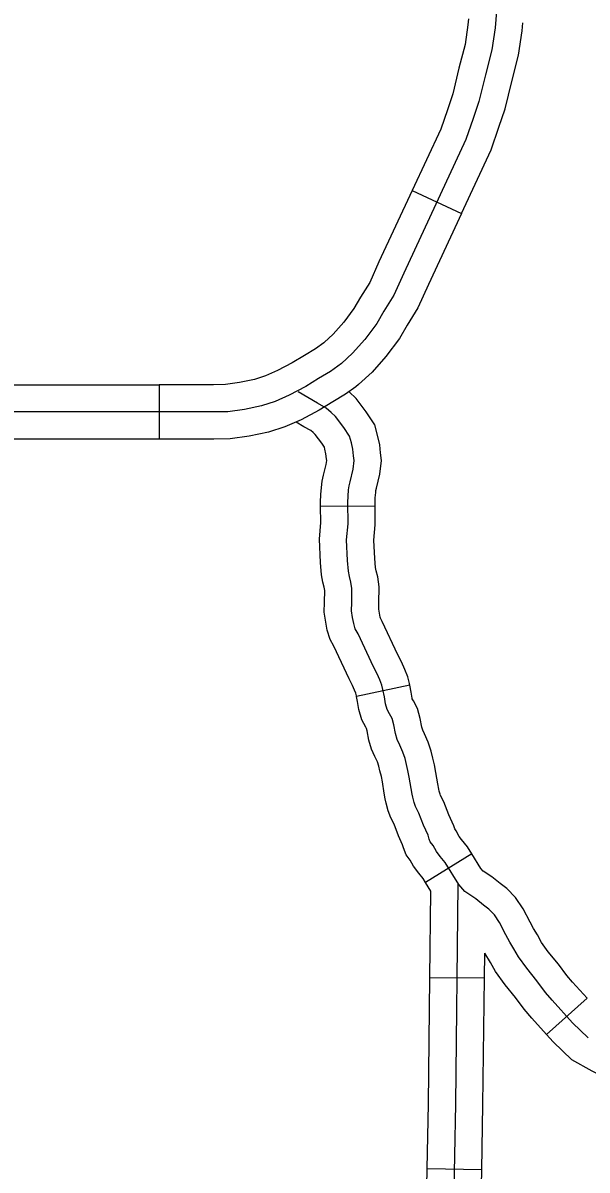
# Model space of a CAD drawing. Extents: x 1377389 to 1380723, y 1168351 to 1170484.
# Drawn here: x 1378607.2 to 1378638.2, y 1169159.6 to 1169222.9 of the extents above; entities that cross this region are included whole.
import ezdxf

# ---------------------------------------------------------------- set-up
doc = ezdxf.new("R2010")
doc.units = 0
doc.layers.add('B_Fill', color=7, linetype='Continuous')

msp = doc.modelspace()

# ---------------------------------------------------------------- linework, layer by layer
at = {"layer": 'B_Fill'}
for p, q in [((1378628.612, 1169213.666), (1378631.332, 1169212.401)), ((1378614.667, 1169202.942), (1378614.667, 1169199.942)), ((1378626.565, 1169196.253), (1378623.565, 1169196.226)), ((1378628.475, 1169186.381), (1378625.543, 1169185.748)), ((1378631.893, 1169177.07), (1378629.349, 1169175.481)), ((1378632.591, 1169170.202), (1378629.591, 1169170.236)), ((1378638.248, 1169169.105), (1378636.022, 1169167.094)), ((1378632.441, 1169159.631), (1378629.442, 1169159.69))]:
    msp.add_line(p, q, dxfattribs=at)
for points in [[(1378633.267, 1169223.79), (1378633.178, 1169222.63), (1378632.999, 1169221.426), (1378632.643, 1169220.044), (1378632.286, 1169218.572), (1378631.975, 1169217.635), (1378631.573, 1169216.476), (1378628.145, 1169209.106), (1378627.6, 1169207.886), (1378627.054, 1169207.012), (1378626.654, 1169206.32), (1378625.999, 1169205.447), (1378625.326, 1169204.682), (1378624.708, 1169204.118), (1378624.108, 1169203.681), (1378623.453, 1169203.281), (1378622.743, 1169202.844), (1378621.834, 1169202.37), (1378621.052, 1169202.025), (1378620.306, 1169201.788), (1378619.361, 1169201.588), (1378618.451, 1169201.46), (1378617.668, 1169201.442), (1378606.22, 1169201.442)], [(1378631.712, 1169223.134), (1378631.686, 1169222.798), (1378631.527, 1169221.724), (1378631.188, 1169220.407), (1378630.843, 1169218.986), (1378630.554, 1169218.117), (1378630.181, 1169217.039), (1378628.612, 1169213.666)], [(1378631.332, 1169212.401), (1378632.966, 1169215.913), (1378633.395, 1169217.153), (1378633.729, 1169218.158), (1378634.098, 1169219.68), (1378634.472, 1169221.128), (1378634.669, 1169222.463), (1378634.703, 1169222.904)], [(1378628.612, 1169213.666), (1378626.781, 1169209.728), (1378626.273, 1169208.593), (1378625.768, 1169207.785), (1378625.4, 1169207.149), (1378624.834, 1169206.394), (1378624.254, 1169205.735), (1378623.758, 1169205.282), (1378623.732, 1169205.263)], [(1378631.332, 1169212.401), (1378629.51, 1169208.483), (1378628.927, 1169207.179), (1378628.34, 1169206.239), (1378627.908, 1169205.492), (1378627.164, 1169204.5), (1378626.398, 1169203.63), (1378625.658, 1169202.954), (1378625.497, 1169202.837)], [(1378623.732, 1169205.263), (1378623.274, 1169204.929), (1378622.668, 1169204.559), (1378622.003, 1169204.149), (1378621.184, 1169203.723), (1378620.52, 1169203.43), (1378619.923, 1169203.24), (1378619.101, 1169203.066), (1378618.329, 1169202.958), (1378617.651, 1169202.942), (1378614.667, 1169202.942)], [(1378604.107, 1169202.942), (1378606.22, 1169202.942), (1378614.667, 1169202.942)], [(1378625.497, 1169202.837), (1378624.942, 1169202.433), (1378624.237, 1169202.002), (1378623.484, 1169201.538), (1378622.484, 1169201.018), (1378621.584, 1169200.62), (1378620.689, 1169200.336), (1378619.62, 1169200.109), (1378618.573, 1169199.963), (1378617.686, 1169199.942), (1378614.667, 1169199.942)], [(1378638.319, 1169166.924), (1378637.455, 1169167.746), (1378636.326, 1169168.994), (1378635.959, 1169169.426), (1378635.484, 1169170.064), (1378634.923, 1169170.756), (1378634.469, 1169171.383), (1378634.221, 1169171.836), (1378633.994, 1169172.204), (1378633.778, 1169172.604), (1378633.432, 1169173.274), (1378633.141, 1169173.706), (1378632.838, 1169174.02), (1378632.547, 1169174.236), (1378632.115, 1169174.582), (1378631.521, 1169174.982), (1378631.186, 1169175.371), (1378630.43, 1169176.581), (1378630.149, 1169176.927), (1378629.944, 1169177.197), (1378629.761, 1169177.532), (1378629.609, 1169177.738), (1378629.555, 1169177.878), (1378629.491, 1169178.095), (1378629.242, 1169178.646), (1378628.983, 1169179.316), (1378628.8, 1169179.673), (1378628.713, 1169179.899), (1378628.638, 1169180.191), (1378628.605, 1169180.364), (1378628.551, 1169180.678), (1378628.443, 1169181.294), (1378628.378, 1169181.661), (1378628.292, 1169181.996), (1378628.216, 1169182.321), (1378628.098, 1169182.677), (1378627.925, 1169183.066), (1378627.784, 1169183.369), (1378627.687, 1169183.704), (1378627.59, 1169184.19), (1378627.504, 1169184.525), (1378627.363, 1169184.785), (1378627.223, 1169185.033), (1378627.137, 1169185.336), (1378627.083, 1169185.725), (1378626.996, 1169186.125), (1378626.931, 1169186.374), (1378626.823, 1169186.666), (1378626.672, 1169187.001), (1378626.478, 1169187.379), (1378625.625, 1169189.205), (1378625.473, 1169189.476), (1378625.387, 1169189.767), (1378625.322, 1169190.103), (1378625.268, 1169190.481), (1378625.279, 1169190.924), (1378625.29, 1169191.702), (1378625.236, 1169192.059), (1378625.16, 1169192.372), (1378625.106, 1169192.664), (1378625.052, 1169193.248), (1378624.998, 1169194.393), (1378625.074, 1169195.28), (1378625.063, 1169196.458), (1378625.074, 1169196.804), (1378625.106, 1169197.139), (1378625.128, 1169197.366), (1378625.183, 1169197.59), (1378625.354, 1169198.28), (1378625.408, 1169198.772), (1378625.381, 1169199.018), (1378625.34, 1169199.386), (1378625.258, 1169199.742), (1378625.163, 1169200.11), (1378624.849, 1169200.588), (1378624.385, 1169201.189), (1378624.153, 1169201.422), (1378623.871, 1169201.652), (1378623.386, 1169201.929), (1378622.326, 1169202.552)], [(1378626.565, 1169196.253), (1378626.563, 1169196.441), (1378626.572, 1169196.708), (1378626.599, 1169196.996), (1378626.611, 1169197.114), (1378626.64, 1169197.231), (1378626.834, 1169198.016), (1378626.917, 1169198.772), (1378626.872, 1169199.183), (1378626.821, 1169199.639), (1378626.715, 1169200.098), (1378626.553, 1169200.726), (1378626.071, 1169201.46), (1378625.514, 1169202.182), (1378625.141, 1169202.555)], [(1378623.565, 1169196.226), (1378623.563, 1169196.474), (1378623.576, 1169196.899), (1378623.613, 1169197.282), (1378623.645, 1169197.617), (1378623.727, 1169197.949), (1378623.874, 1169198.544), (1378623.899, 1169198.772), (1378623.89, 1169198.852), (1378623.859, 1169199.134), (1378623.801, 1169199.385), (1378623.773, 1169199.494), (1378623.626, 1169199.717), (1378623.256, 1169200.197), (1378623.145, 1169200.308), (1378623.018, 1169200.412), (1378622.634, 1169200.631), (1378622.215, 1169200.878)], [(1378614.667, 1169199.942), (1378606.22, 1169199.942), (1378604.107, 1169199.942)], [(1378625.543, 1169185.748), (1378625.537, 1169185.777), (1378625.499, 1169185.923), (1378625.435, 1169186.096), (1378625.321, 1169186.349), (1378625.131, 1169186.718), (1378624.289, 1169188.521), (1378624.083, 1169188.889), (1378623.928, 1169189.411), (1378623.843, 1169189.854), (1378623.766, 1169190.393), (1378623.779, 1169190.953), (1378623.788, 1169191.6), (1378623.763, 1169191.77), (1378623.693, 1169192.06), (1378623.619, 1169192.458), (1378623.556, 1169193.143), (1378623.495, 1169194.422), (1378623.573, 1169195.337), (1378623.565, 1169196.226)], [(1378628.475, 1169186.381), (1378628.456, 1169186.473), (1378628.364, 1169186.824), (1378628.212, 1169187.235), (1378628.024, 1169187.652), (1378627.825, 1169188.039), (1378626.961, 1169189.89), (1378626.864, 1169190.062), (1378626.846, 1169190.124), (1378626.802, 1169190.351), (1378626.771, 1169190.569), (1378626.779, 1169190.895), (1378626.791, 1169191.805), (1378626.709, 1169192.348), (1378626.628, 1169192.685), (1378626.594, 1169192.87), (1378626.549, 1169193.352), (1378626.501, 1169194.365), (1378626.574, 1169195.223), (1378626.565, 1169196.253)], [(1378631.893, 1169177.07), (1378631.653, 1169177.455), (1378631.329, 1169177.854), (1378631.206, 1169178.016), (1378631.028, 1169178.341), (1378630.952, 1169178.445), (1378630.899, 1169178.62), (1378630.627, 1169179.225), (1378630.353, 1169179.931), (1378630.172, 1169180.284), (1378630.144, 1169180.356), (1378630.102, 1169180.518), (1378630.082, 1169180.63), (1378630.029, 1169180.934), (1378629.921, 1169181.554), (1378629.845, 1169181.979), (1378629.749, 1169182.354), (1378629.661, 1169182.729), (1378629.498, 1169183.22), (1378629.291, 1169183.686), (1378629.193, 1169183.897), (1378629.146, 1169184.061), (1378629.053, 1169184.525), (1378628.91, 1169185.078), (1378628.676, 1169185.511), (1378628.616, 1169185.616), (1378628.608, 1169185.647), (1378628.561, 1169185.987), (1378628.475, 1169186.381)], [(1378629.349, 1169175.481), (1378629.207, 1169175.708), (1378628.97, 1169176.001), (1378628.682, 1169176.379), (1378628.493, 1169176.724), (1378628.282, 1169177.011), (1378628.135, 1169177.393), (1378628.082, 1169177.569), (1378627.858, 1169178.067), (1378627.613, 1169178.7), (1378627.427, 1169179.061), (1378627.282, 1169179.443), (1378627.173, 1169179.865), (1378627.129, 1169180.099), (1378627.073, 1169180.421), (1378626.966, 1169181.034), (1378626.911, 1169181.343), (1378626.835, 1169181.639), (1378626.771, 1169181.912), (1378626.697, 1169182.135), (1378626.559, 1169182.446), (1378626.376, 1169182.841), (1378626.229, 1169183.347), (1378626.127, 1169183.856), (1378626.097, 1169183.973), (1378626.051, 1169184.059), (1378625.829, 1169184.451), (1378625.665, 1169185.026), (1378625.604, 1169185.463), (1378625.543, 1169185.748)], [(1378638.248, 1169169.105), (1378637.455, 1169169.983), (1378637.134, 1169170.361), (1378636.668, 1169170.985), (1378636.113, 1169171.669), (1378635.74, 1169172.185), (1378635.518, 1169172.591), (1378635.293, 1169172.955), (1378635.104, 1169173.304), (1378634.725, 1169174.04), (1378634.311, 1169174.654), (1378633.832, 1169175.151), (1378633.463, 1169175.424), (1378633.004, 1169175.791), (1378632.526, 1169176.113), (1378632.398, 1169176.262), (1378631.893, 1169177.07)], [(1378629.646, 1169175.005), (1378629.349, 1169175.481)], [(1378630.735, 1169149.102), (1378631.012, 1169163.25), (1378631.15, 1169175.386)], [(1378629.591, 1169170.236), (1378629.646, 1169175.005)], [(1378632.591, 1169170.202), (1378632.607, 1169171.595)], [(1378636.022, 1169167.094), (1378635.198, 1169168.005), (1378634.785, 1169168.492), (1378634.3, 1169169.143), (1378633.732, 1169169.843), (1378633.198, 1169170.58), (1378632.924, 1169171.082), (1378632.607, 1169171.595)], [(1378629.442, 1169159.69), (1378629.512, 1169163.273), (1378629.591, 1169170.236)], [(1378632.441, 1169159.631), (1378632.512, 1169163.226), (1378632.591, 1169170.202)], [(1378643.722, 1169160.006), (1378643.719, 1169160.01), (1378642.955, 1169160.647), (1378642.478, 1169161.157), (1378642.22, 1169161.576), (1378641.932, 1169162.081), (1378641.759, 1169162.444), (1378641.612, 1169162.647), (1378641.372, 1169162.92), (1378640.845, 1169163.466), (1378640.459, 1169163.853), (1378640.248, 1169164.05), (1378639.735, 1169164.404), (1378639.291, 1169164.715), (1378638.531, 1169165.075), (1378637.417, 1169165.712), (1378636.38, 1169166.698), (1378636.022, 1169167.094)], [(1378629.235, 1169149.132), (1378629.442, 1169159.69)], [(1378632.234, 1169149.073), (1378632.441, 1169159.631)]]:
    msp.add_lwpolyline(points, dxfattribs=at)

doc.saveas('drawing.dxf')
